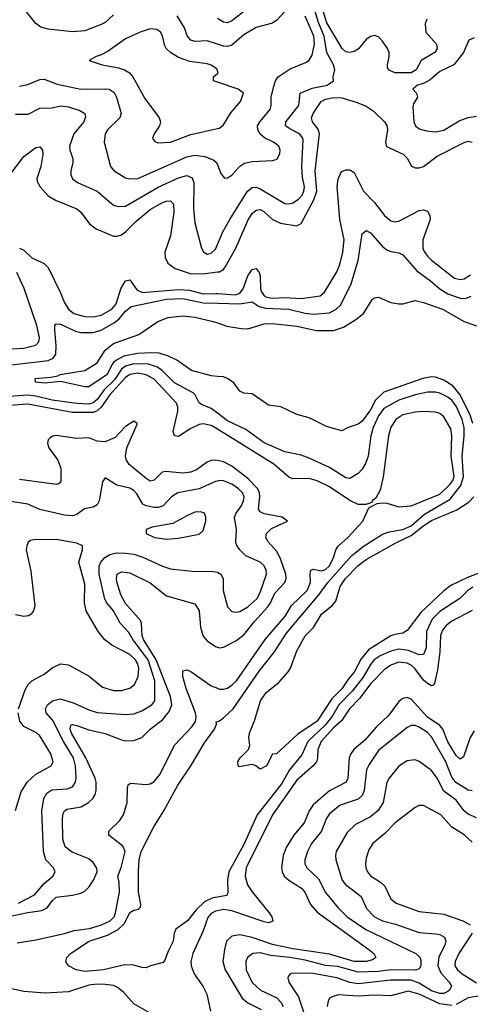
# Model space of a CAD drawing. Header units: inches. Extents: x 1308407 to 1441228, y 959628 to 1036311.
# Tile 468 of 656: x 1389031 to 1391240, y 992301 to 997131. Entities that reach past the tile are written whole.
import ezdxf

# ---------------------------------------------------------------- set-up
doc = ezdxf.new("R2010")
doc.units = ezdxf.units.IN
doc.header["$MEASUREMENT"] = 0
doc.layers.add('B3989', color=7, linetype='Continuous')
doc.layers.add('B3999', color=7, linetype='Continuous')

msp = doc.modelspace()

# ---------------------------------------------------------------- linework, layer by layer
at = {"layer": 'B3989', "color": 5}
for points, elevation in [([(1389490, 997153.7), (1389450, 997117.3), (1389430, 997106.6), (1389350, 997076.5), (1389290, 997070.5), (1389170, 997084.6), (1389133.9, 997093.9), (1389110, 997111.8), (1389050, 997186.1)], 2760), ([(1390000, 997010.1), (1389950, 997026.8), (1389890, 997023.4), (1389870, 997030.6), (1389851.2, 997051.2), (1389838, 997090), (1389802.4, 997150)], 2760), ([(1390000, 996879.8), (1389996.9, 996890), (1389970, 996907.7), (1389950, 996914.5), (1389865.2, 996925.2), (1389810, 996945.8), (1389770, 996969.2), (1389748.7, 996988.7), (1389741.7, 997001.7), (1389731, 997051), (1389721, 997070), (1389703, 997083), (1389670, 997086.2), (1389621.3, 997070), (1389550, 997036.2), (1389463.9, 996976.1), (1389430, 996957.7), (1389404.7, 996950), (1389371.3, 996930), (1389434.8, 996910), (1389514.6, 996894.6), (1389544.8, 996884.8), (1389569.2, 996869.2), (1389584.6, 996850), (1389643.3, 996743.3), (1389713.6, 996650), (1389720.2, 996630), (1389715.3, 996610), (1389690.3, 996570), (1389682.4, 996550), (1389684.6, 996544.6), (1389693.5, 996533.5), (1389707.3, 996527.3), (1389770, 996529.4), (1389870, 996567.1), (1390000, 996596.2)], 2780), ([(1389030, 996803.8), (1389070, 996812.4), (1389130, 996836.8), (1389150, 996838.1), (1389214.7, 996814.7), (1389330, 996790.1), (1389452.1, 996792.1), (1389470, 996789.4), (1389493.4, 996773.4), (1389505, 996750), (1389528.6, 996670), (1389522.3, 996650), (1389461.1, 996590), (1389449.2, 996570), (1389444.7, 996530), (1389476.1, 996410), (1389493.1, 996390), (1389550, 996354.5), (1389570, 996349.4), (1389610, 996351.5), (1389850, 996457.1), (1389890, 996466.6), (1389938.8, 996458.8), (1389982.3, 996442.3), (1389995.4, 996430), (1390000, 996418.1)], 2760), ([(1390000, 996823.6), (1389980.7, 996830), (1389980.7, 996850), (1390000, 996867.3)], 2780), ([(1389010, 996667.8), (1389072.1, 996667.9), (1389130, 996696.3), (1389190, 996699), (1389230, 996708.3), (1389270, 996703.9), (1389325.6, 996685.6), (1389350.1, 996670.1), (1389353.9, 996653.9), (1389345.7, 996630), (1389296.6, 996570), (1389274.6, 996510), (1389275.8, 996490), (1389291.1, 996450), (1389291.1, 996430), (1389281.1, 996390), (1389281.2, 996370), (1389290, 996350.4), (1389316.5, 996330), (1389410, 996288.7), (1389490, 996221.5), (1389513.6, 996213.6), (1389550, 996216.4), (1389710, 996309.3), (1389810, 996354.8), (1389850, 996365.7), (1389875.6, 996355.6), (1389883.8, 996330), (1389882.6, 996202.6), (1389890, 996134.8), (1389922.6, 996010), (1389931.8, 995991.8), (1389950, 995980.3), (1389970, 995985.5), (1389990, 996004.6), (1390000, 996027.4)], 2740), ([(1388943.2, 996316.8), (1389050, 996460.2), (1389110, 996503.8), (1389130, 996507.3), (1389143, 996490), (1389143.7, 996470), (1389133.6, 996410), (1389115.1, 996350), (1389116.9, 996336.9), (1389130.2, 996310), (1389170, 996266), (1389205.3, 996245.3), (1389310, 996203.2), (1389330, 996187.1), (1389373.2, 996130), (1389405, 996105), (1389490, 996069.3), (1389508, 996068), (1389530, 996075.1), (1389550, 996090.8), (1389599.6, 996140.4), (1389670, 996200.3), (1389730, 996234.1), (1389750, 996241), (1389770, 996241.8), (1389785.5, 996225.5), (1389787.1, 996187.1), (1389770.6, 996070), (1389742.6, 995990), (1389744.4, 995964.4), (1389756.4, 995936.4), (1389793.4, 995910), (1389866, 995886), (1389930, 995884.2), (1390000, 995893.2)], 2720), ([(1389030, 996010.3), (1389050, 996000.3), (1389090, 995963.1), (1389150, 995934.6), (1389170, 995915.3), (1389231.2, 995791.2), (1389250, 995741.8), (1389269, 995710), (1389295.5, 995690), (1389350, 995675), (1389390, 995672.8), (1389430, 995680.6), (1389482.8, 995710), (1389503, 995737), (1389526.2, 995810), (1389550, 995849.5), (1389570, 995854.7), (1389605, 995805), (1389632.6, 995792.6), (1389810, 995807.7), (1389863.1, 995803.1), (1389930, 995786), (1389992.4, 995787.6), (1390000, 995787.1)], 2680), ([(1388990, 995515.8), (1389050, 995519.1), (1389110, 995534.3), (1389124.7, 995550), (1389127.2, 995570), (1389114.5, 995630), (1389052.1, 995812.1), (1389016.2, 995890)], 2680), ([(1388990, 995437), (1389170, 995459.4), (1389195.3, 995470), (1389208, 995490), (1389209.1, 995530), (1389202, 995610), (1389203.5, 995630), (1389210, 995638.7), (1389230, 995636.8), (1389303.5, 995603.5), (1389330, 995595.9), (1389390, 995595.7), (1389430, 995608.4), (1389495, 995645), (1389517.5, 995662.5), (1389550, 995700.5), (1389576.5, 995723.5), (1389750, 995760.4), (1389830, 995763.7), (1389930, 995741.5), (1390000, 995739.6)], 2660), ([(1390000, 995381), (1389970, 995383), (1389872.8, 995410), (1389800.9, 995460.9), (1389760.6, 995480.6), (1389714.2, 995494.2), (1389676.7, 995496.7), (1389607.5, 995492.5), (1389540.5, 995479.5), (1389501.1, 995458.9), (1389491, 995449), (1389481.8, 995438.2), (1389460.1, 995390), (1389370, 995329.7), (1389350, 995329.7), (1389230, 995356.2), (1389151.7, 995348.3), (1389108, 995352), (1389106, 995370), (1389183, 995377), (1389216.9, 995383.1), (1389229.2, 995390), (1389350, 995410.3), (1389410, 995447.4), (1389450, 995508.9), (1389490, 995542.7), (1389614, 995586), (1389707.6, 995650), (1389759, 995670), (1389830, 995678.2), (1389890, 995671.5), (1389978.8, 995650), (1390000, 995642.8)], 2640), ([(1390000, 995201), (1389970, 995223.7), (1389922.4, 995242.4), (1389911, 995251), (1389891.2, 995290), (1389880.6, 995300.6), (1389790.3, 995349.7), (1389730, 995408.7), (1389706, 995426), (1389661.3, 995441.3), (1389590, 995441.7), (1389550, 995430.2), (1389530, 995417.1), (1389495.5, 995364.5), (1389444.6, 995315.4), (1389410, 995267.4), (1389390, 995251.3), (1389370, 995244.9), (1389310, 995247.3), (1389190, 995264.3), (1389110, 995284.6), (1389070, 995289.1), (1388930, 995278.3)], 2660), ([(1390000, 995121.2), (1389970, 995139.7), (1389930, 995148.3), (1389910, 995144.8), (1389870, 995125.4), (1389810, 995086), (1389789.5, 995089.5), (1389782.6, 995110), (1389806.4, 995210), (1389805.8, 995230), (1389798.8, 995250), (1389690, 995366.5), (1389650, 995388.2), (1389610, 995397.4), (1389570, 995389.6), (1389550, 995374.9), (1389472.6, 995290), (1389429.4, 995230.6), (1389410, 995212.1), (1389390, 995203.3), (1389290, 995203.8), (1389070, 995244.9), (1388981.2, 995238.8)], 2680), ([(1390000, 994967.7), (1389990, 994969.9), (1389970, 994968.3), (1389950, 994959.9), (1389897.9, 994922.1), (1389870, 994911.2), (1389830, 994906.1), (1389746.3, 994913.7), (1389729.7, 994910.3), (1389690, 994871.2), (1389670, 994866.4), (1389650, 994879.3), (1389567.9, 994947.9), (1389552.5, 994972.5), (1389549.9, 994990), (1389555.8, 995030), (1389606, 995146), (1389606.6, 995150), (1389590, 995160.5), (1389550, 995134.5), (1389499.4, 995080.6), (1389450, 995059.1), (1389410, 995063.3), (1389370, 995080.2), (1389310, 995075.8), (1389210, 995090.9), (1389192.2, 995087.8), (1389180.1, 995079.9), (1389170.2, 995070), (1389167.3, 995052.7), (1389172.6, 995030), (1389217.3, 994970), (1389232.1, 994930), (1389233, 994867), (1389224.8, 994855.2), (1389210.2, 994849.8), (1389030, 994875.4)], 2720), ([(1390000, 994867.1), (1389990, 994864.9), (1389910, 994829.9), (1389806, 994810), (1389774.7, 994790), (1389734, 994746), (1389710, 994737), (1389690, 994737.3), (1389650, 994745.1), (1389634.8, 994754.8), (1389605.2, 994805.2), (1389590, 994821.7), (1389570, 994831.8), (1389506.6, 994846.6), (1389450, 994882.7), (1389435.8, 994864.2), (1389420.6, 994770), (1389410, 994751.2), (1389390, 994739.8), (1389348.9, 994731.1), (1389310, 994703.7), (1389290, 994696.2), (1389250, 994700.8), (1389130, 994727.4), (1389070, 994754), (1388987.5, 994767.5)], 2740), ([(1389024.3, 993750), (1389057.3, 993842.7), (1389071.8, 993870), (1389090, 993887.3), (1389150, 993919.3), (1389190, 993951.1), (1389230, 993970.2), (1389270, 993966.2), (1389370.8, 993910.8), (1389436.6, 993856.6), (1389490, 993839.8), (1389530, 993839.8), (1389570, 993851), (1389593, 993870), (1389611.7, 993908.3), (1389614.6, 993950), (1389610.3, 993970), (1389598, 993990), (1389570, 994016), (1389482.8, 994062.8), (1389448, 994088), (1389414.6, 994130), (1389356.1, 994230), (1389348.7, 994270), (1389350, 994361.2), (1389321.2, 994470), (1389338.2, 994530), (1389338.7, 994550), (1389310, 994563.1), (1389210, 994581.3), (1389100.4, 994579.6), (1389084, 994576), (1389072.4, 994567.6), (1389064.7, 994550), (1389062.6, 994530), (1389085.8, 994425.8), (1389104.5, 994255.5), (1389098.7, 994230), (1389086.1, 994213.9), (1389073.2, 994206.8), (1389050, 994203.4), (1389010, 994211.8)], 2760), ([(1389023.9, 992796.1), (1389102.9, 992837.1), (1389150, 992894), (1389193.7, 992930), (1389204.4, 992950), (1389196.4, 992970), (1389158.7, 993010), (1389146.4, 993050), (1389138.3, 993250), (1389148.1, 993310), (1389163.5, 993336.5), (1389187.5, 993352.5), (1389263.1, 993356.9), (1389290, 993367.8), (1389303.6, 993390), (1389306.8, 993410), (1389303.9, 993470), (1389293.7, 993510), (1389244.9, 993590), (1389193.2, 993693.2), (1389161, 993730), (1389157, 993750), (1389166.3, 993770), (1389190.9, 993789.1), (1389230, 993798.3), (1389298.4, 993778.4), (1389370, 993744.6), (1389410, 993731.7), (1389550, 993721.5), (1389590, 993726), (1389630, 993739.5), (1389678.9, 993770), (1389692.7, 993790), (1389693.4, 993886.6), (1389660.2, 993990), (1389585, 994090), (1389564.9, 994124.9), (1389522.6, 994170), (1389490.9, 994230), (1389457.1, 994270), (1389447.9, 994287.9), (1389420.1, 994410), (1389420.9, 994450), (1389428, 994470), (1389447.5, 994492.5), (1389472.4, 994507.6), (1389505.2, 994514.8), (1389550, 994513.9), (1389590, 994508.4), (1389634.6, 994494.6), (1389730, 994450.1), (1389770, 994436.3), (1389890, 994423.2), (1389970, 994425), (1389999.8, 994419.8), (1390000, 994419.7)], 2740), ([(1388937.3, 992722.7), (1389070, 992751.1), (1389138.8, 992761.2), (1389165.8, 992774.2), (1389190.8, 992809.2), (1389210, 992826.1), (1389290, 992836.6), (1389330, 992846.1), (1389350, 992855.7), (1389370, 992875.9), (1389393.2, 992910), (1389410.6, 992950), (1389408.8, 992968.8), (1389390, 992995.9), (1389370, 993014.1), (1389287.4, 993047.4), (1389253.5, 993073.5), (1389241.2, 993110), (1389239.7, 993210), (1389244.2, 993235.8), (1389250.8, 993249.2), (1389262.5, 993257.5), (1389332, 993270), (1389367.5, 993290), (1389389.2, 993310), (1389400.7, 993330), (1389405.6, 993350), (1389406.2, 993390), (1389401.3, 993410), (1389355.5, 993510), (1389283.9, 993630), (1389277.8, 993650), (1389281.3, 993670), (1389290, 993673.6), (1389310, 993668.9), (1389370, 993647), (1389450, 993629.6), (1389530, 993597.3), (1389550, 993593.1), (1389590, 993594.8), (1389630, 993610.1), (1389669.9, 993650.1), (1389730, 993696), (1389763.7, 993736.3), (1389775.8, 993770), (1389770.2, 993810), (1389700.2, 993990), (1389637.5, 994090), (1389630.7, 994110), (1389628.4, 994168.4), (1389623.1, 994183.1), (1389550, 994267.1), (1389525.8, 994310), (1389507.1, 994372.9), (1389504.6, 994390), (1389508.4, 994410), (1389530, 994422), (1389570, 994417.3), (1389670, 994368.7), (1389750, 994304), (1389890, 994264.4), (1389910.6, 994230.6), (1389917.3, 994150), (1389930, 994105.8), (1389950, 994084.1), (1389990, 994055.9), (1390000, 994053)], 2720), ([(1389017.6, 992602.4), (1389110, 992616.8), (1389250, 992647.8), (1389296.9, 992663.1), (1389373.1, 992673.1), (1389431.7, 992690), (1389474.7, 992710), (1389493, 992730), (1389499.9, 992750), (1389519.1, 992850), (1389517.7, 992897.7), (1389511.2, 992930), (1389528.7, 992971.3), (1389548.1, 993050), (1389536.7, 993076.7), (1389466.9, 993130), (1389467, 993150), (1389519.2, 993200.8), (1389539.6, 993230), (1389557.4, 993290), (1389558.5, 993361.5), (1389562.7, 993377.3), (1389574.6, 993385.4), (1389650, 993379.3), (1389670, 993382.9), (1389690, 993393.9), (1389718.7, 993430), (1389788.8, 993571.2), (1389876.3, 993663.7), (1389892, 993688), (1389895.6, 993710), (1389892.9, 993730), (1389847.3, 993850), (1389830.7, 993909.3), (1389830, 993936.3), (1389850, 993941.1), (1389870, 993933.1), (1389970, 993863), (1390000, 993851)], 2680), ([(1389010, 993250.6), (1389037.8, 993342.2), (1389066.3, 993390), (1389110, 993429.5), (1389185.4, 993470), (1389194.2, 993490), (1389182.4, 993530), (1389130, 993616.8), (1389112.1, 993632.1), (1389050, 993662.6), (1389031.3, 993690), (1389023, 993730)], 2760), ([(1390000, 992826.3), (1389977.5, 992822.5), (1389936.4, 992803.6), (1389896.2, 992763.8), (1389853, 992710), (1389796.9, 992670), (1389787.8, 992650), (1389783.1, 992610), (1389758.2, 992561.8), (1389742.7, 992517.3), (1389733.9, 992506.1), (1389671.3, 992490), (1389650, 992479.6), (1389630, 992480.5), (1389590, 992492.8), (1389545.8, 992494.2), (1389441, 992470), (1389350, 992461.7), (1389308, 992470), (1389270, 992489), (1389257.2, 992510), (1389261.2, 992530), (1389279.5, 992550), (1389371.1, 992610), (1389460.9, 992639.1), (1389513.2, 992666.8), (1389543.7, 992696.3), (1389570, 992750.8), (1389590, 992762), (1389612.4, 992767.6), (1389622.5, 992777.5), (1389625.3, 992790), (1389612.3, 992850), (1389612.9, 992952.9), (1389616.2, 993010), (1389625.8, 993050), (1389688.6, 993171.4), (1389738, 993250), (1389805.2, 993374.8), (1389870, 993470.2), (1389936, 993584), (1389986, 993650), (1389995.3, 993675.3), (1389994.2, 993685.8), (1390000, 993687.5)], 2660), ([(1390000, 992759.9), (1389990, 992758.2), (1389970, 992745.8), (1389953.6, 992726.4), (1389930, 992660.3), (1389879.8, 992550), (1389869.7, 992510), (1389870.7, 992490), (1389885.9, 992450), (1389927.8, 992390), (1389948.7, 992350), (1389966.6, 992266.6)], 2680), ([(1389670, 992256.8), (1389590, 992303.5), (1389539.8, 992359.8), (1389510, 992383.7), (1389490, 992392.6), (1389450, 992398), (1389410, 992399.3), (1389370, 992394.2), (1389270, 992361.9), (1389156, 992356), (1389050, 992363.4), (1388890, 992397.5), (1388750, 992415.4), (1388464.5, 992384.5), (1388370, 992387.6), (1388290, 992382.6), (1388155.9, 992384.1), (1388105.1, 992374.9), (1388044.8, 992355.2), (1388024.3, 992335.7), (1387990, 992289.3)], 2680)]:
    msp.add_lwpolyline(points, dxfattribs=dict(at, elevation=elevation))
at = {"layer": 'B3989', "color": 5, "elevation": 2760}
msp.add_lwpolyline([(1389917, 994717), (1389890, 994714.4), (1389850, 994697.4), (1389781.3, 994658.7), (1389679.4, 994640.6), (1389650.7, 994630), (1389650.6, 994610), (1389691, 994590), (1389750, 994582.9), (1389810, 994587.5), (1389910, 994607.7), (1389930, 994624.4), (1389943.5, 994670), (1389944, 994690), (1389937, 994710)], close=True, dxfattribs=at)
at = {"layer": 'B3999', "color": 5}
for points, elevation in [([(1391026.3, 997133.7), (1391018.7, 997110), (1391022.5, 997070), (1391074.3, 997010), (1391077.4, 996990), (1391065.6, 996970), (1390999.8, 996930), (1390974.7, 996885.3), (1390949.6, 996870.4), (1390870.4, 996870.4), (1390842.3, 996882.3), (1390834.3, 996894.3), (1390833.3, 996910), (1390841.9, 996950), (1390841.8, 996970), (1390834.5, 996990), (1390810, 997025), (1390790, 997045.9), (1390779.7, 997050), (1390770, 997053.2), (1390750, 997048.4), (1390730, 997032.7), (1390691.8, 996988.2), (1390670, 996974.3), (1390650, 996969.3), (1390630, 996973.3), (1390611.2, 996990), (1390535.9, 997115.9), (1390488.7, 997268.7)], 2720), ([(1390000, 996027.4), (1390027.4, 996090), (1390060.4, 996150), (1390147.5, 996290), (1390170, 996307.1), (1390190, 996309), (1390210, 996301.5), (1390330, 996228.8), (1390350, 996227.3), (1390370, 996232.5), (1390397.1, 996250), (1390415.5, 996270), (1390424.5, 996290), (1390426.7, 996310), (1390417.8, 996357.8), (1390414.7, 996410), (1390421, 996541), (1390419.4, 996550), (1390403.2, 996570), (1390354.5, 996594.5), (1390334, 996610), (1390335.5, 996630), (1390399.2, 996710), (1390406.2, 996770), (1390465.3, 996794.7), (1390537.6, 996810), (1390569.6, 996830), (1390568, 996850), (1390575.5, 996884.5), (1390569.2, 996910), (1390537.4, 996970), (1390523.4, 997050), (1390496.1, 997116.1), (1390470, 997203.2)], 2740), ([(1390141.7, 997178.3), (1390070, 997124.5), (1390050, 997114.6), (1390030, 997118.3), (1390000, 997136.7)], 2740), ([(1390329.3, 997170), (1390290.8, 997129.1), (1390270, 997113.9), (1390190, 997092.9), (1390130, 997056.6), (1390070, 997005.4), (1390050, 996999.4), (1390030, 997000.1), (1390000, 997010.1)], 2760), ([(1390000, 996418.1), (1390016.3, 996376.3), (1390034, 996354), (1390050, 996354.6), (1390070, 996367.9), (1390108.9, 996411.1), (1390133.2, 996426.8), (1390170, 996435.1), (1390270, 996440.2), (1390292.9, 996447.1), (1390306.2, 996473.8), (1390307.4, 996490), (1390300.9, 996510), (1390275.1, 996530), (1390231.4, 996551.4), (1390210, 996569.8), (1390197.5, 996590), (1390197, 996610), (1390208.2, 996630), (1390258.9, 996690), (1390264.1, 996710), (1390264.3, 996750), (1390275.9, 996804.1), (1390284.4, 996830), (1390297.4, 996850), (1390356.8, 996890), (1390437.2, 996922.8), (1390450, 996931.9), (1390464.1, 996955.9), (1390475.3, 997010), (1390472.9, 997050), (1390430, 997148)], 2760), ([(1391258.3, 997041.7), (1391233.4, 997030), (1391206.6, 996970), (1391159.3, 996910), (1391090, 996876), (1391043.8, 996836.2), (1391010, 996817.5), (1390981.3, 996810), (1390958.4, 996790), (1390976, 996770), (1390981.7, 996750), (1390961.8, 996718.2), (1390957.5, 996702.5), (1390963.5, 996630), (1390971.5, 996610), (1390990, 996595.9), (1391024.9, 996584.9), (1391070, 996581.2), (1391110, 996589.4), (1391186, 996634), (1391230, 996651.5), (1391270, 996657.1)], 2740), ([(1390000, 996867.3), (1390003, 996870), (1390000, 996879.8)], 2780), ([(1390000, 996596.2), (1390010, 996598.5), (1390030, 996614.9), (1390065.9, 996674.1), (1390112.5, 996730), (1390128.7, 996770), (1390101.1, 996790), (1390000, 996823.6)], 2780), ([(1390000, 995893.2), (1390010, 995894.5), (1390030, 995904.5), (1390040.3, 995919.7), (1390089.6, 996010), (1390151.1, 996148.9), (1390170, 996179.2), (1390190, 996197), (1390210, 996199.1), (1390228.1, 996190), (1390270, 996151.1), (1390310, 996133.2), (1390390, 996120.2), (1390410, 996131.5), (1390472.8, 996247.2), (1390486.9, 996290), (1390478.6, 996390), (1390500.8, 996570), (1390494.2, 996594.2), (1390466.3, 996630), (1390461.7, 996650), (1390469.4, 996670), (1390509.1, 996730), (1390530, 996741), (1390570, 996749.2), (1390610, 996747.2), (1390684.6, 996724.6), (1390730, 996706), (1390763.8, 996683.8), (1390819.7, 996630), (1390831.1, 996611.1), (1390833.7, 996590), (1390824.3, 996530), (1390828.8, 996508.8), (1390911.6, 996471.6), (1390931.2, 996451.2), (1390952.5, 996412.5), (1390970, 996403.5), (1390990, 996403.5), (1391010, 996410.8), (1391078.4, 996461.6), (1391210, 996528.2), (1391230, 996534.3), (1391250, 996529.4)], 2720), ([(1390000, 995787.1), (1390090, 995781.7), (1390110.6, 995789.4), (1390126.3, 995810), (1390150, 995874.5), (1390170, 995905.9), (1390190, 995910.2), (1390204.7, 995890), (1390210, 995872.4), (1390210.7, 995810.7), (1390215.8, 995795.8), (1390230, 995776.3), (1390240.9, 995770), (1390270, 995764.5), (1390330, 995768.1), (1390410, 995762.9), (1390503.2, 995776.8), (1390525.8, 995794.2), (1390585.5, 995894.5), (1390600.3, 995930), (1390615.8, 995990), (1390621.8, 996050), (1390600.4, 996150), (1390587.5, 996312.5), (1390592.2, 996347.8), (1390604.1, 996375.9), (1390610, 996385.7), (1390630, 996394), (1390650, 996393.4), (1390670, 996381.1), (1390716, 996290), (1390770, 996234.3), (1390819.4, 996170), (1390850, 996143.9), (1390870, 996139.2), (1390890, 996142.7), (1390990, 996194), (1391010, 996198.6), (1391031, 996191), (1391041.8, 996170), (1391042.7, 996150), (1391006.8, 996050), (1391007.7, 996010), (1391013.4, 995993.4), (1391029.5, 995970), (1391050, 995950.8), (1391163.2, 995863.2), (1391190, 995856.3), (1391210, 995859.4), (1391241.1, 995878.9)], 2680), ([(1390000, 995739.6), (1390110, 995736.5), (1390170, 995747.2), (1390204.4, 995724.4), (1390235.2, 995715.2), (1390350, 995710.7), (1390430, 995690.4), (1390470, 995685.3), (1390550, 995693), (1390581.8, 995710), (1390603, 995730), (1390653.9, 995830), (1390690.8, 995950), (1390710, 996080.5), (1390730, 996095.8), (1390750, 996084.7), (1390810, 996017.4), (1390830, 996001.1), (1390850, 995993.1), (1390890, 995986.7), (1390910, 995977.2), (1390978.1, 995898.1), (1391045.1, 995850), (1391090.7, 995810), (1391130, 995785.5), (1391190, 995764.6), (1391216.8, 995763.2), (1391245.1, 995774.9)], 2660), ([(1390000, 995642.8), (1390046.8, 995626.8), (1390116.1, 995616.1), (1390150, 995614.8), (1390230, 995638.2), (1390270, 995639.8), (1390390, 995627.9), (1390486.3, 995606.3), (1390570, 995606.3), (1390617.6, 995622.4), (1390679.5, 995660.5), (1390716.5, 995690), (1390761.1, 995758.9), (1390770, 995766.3), (1390790, 995769), (1390850, 995744), (1390890, 995736.5), (1390910, 995737.3), (1390970, 995753), (1391010, 995743.7), (1391104, 995710), (1391210, 995650.2), (1391270, 995629)], 2640), ([(1391252.5, 995150), (1391240.1, 995190), (1391191.2, 995291.2), (1391154.9, 995334.9), (1391110, 995362.1), (1391070, 995377.3), (1391050, 995378.5), (1391008, 995370), (1390816.4, 995303.6), (1390775.6, 995264.4), (1390750, 995217.2), (1390710, 995161.6), (1390690, 995146.1), (1390640.5, 995130), (1390610, 995113.3), (1390535.4, 995135.4), (1390450, 995177.7), (1390390, 995193.7), (1390310.9, 995230.9), (1390250, 995240.5), (1390170, 995295.6), (1390130, 995299.3), (1390110, 995308.7), (1390080.2, 995350), (1390050, 995371.1), (1390030, 995379), (1390000, 995381)], 2640), ([(1390000, 993687.5), (1390010, 993690.4), (1390030, 993705.2), (1390077.7, 993750), (1390204.9, 993935.1), (1390279.9, 994030), (1390339, 994121), (1390497.3, 994310), (1390542.3, 994370), (1390658.5, 994501.5), (1390714.2, 994545.8), (1390810, 994606.4), (1390842.3, 994617.7), (1390910, 994629.5), (1390950, 994647.6), (1391015.6, 994704.4), (1391141.2, 994778.8), (1391193.9, 994846.1), (1391207.5, 994890), (1391199.8, 994990), (1391209.9, 995090), (1391209.7, 995130), (1391199.9, 995170), (1391170, 995234.6), (1391150, 995263.7), (1391130, 995279.7), (1391090, 995298.8), (1391070, 995304), (1391030, 995303.9), (1390970, 995290.3), (1390890, 995263.7), (1390816.7, 995223.3), (1390790, 995187.7), (1390763, 995130), (1390752.3, 995090), (1390739.6, 994990), (1390726.8, 994953.1), (1390710, 994926), (1390690, 994905.3), (1390650, 994880.3), (1390630, 994883.2), (1390550, 994934.6), (1390450, 994980.5), (1390410, 994994.5), (1390330, 995011.2), (1390230, 995054.9), (1390140.2, 995120.2), (1390050, 995163.1), (1390000, 995201)], 2660), ([(1390000, 993851), (1390010, 993847), (1390030, 993845.8), (1390050, 993851.7), (1390072.9, 993867.1), (1390093.2, 993886.8), (1390234.7, 994090), (1390333.9, 994206.1), (1390363.7, 994256.3), (1390439.4, 994330), (1390457.2, 994370), (1390454.7, 994410), (1390458.8, 994430), (1390470, 994435.7), (1390510, 994426.4), (1390530, 994433.4), (1390548.3, 994450), (1390570, 994490), (1390581.3, 994530), (1390591.5, 994548.5), (1390639, 994590), (1390712.9, 994670), (1390743.3, 994736.7), (1390783, 994757), (1390810, 994760.2), (1390830, 994758.4), (1390890, 994740.4), (1390950, 994745.6), (1391090, 994802.3), (1391139.1, 994850), (1391154.4, 994870), (1391160.2, 994890), (1391146.7, 994990), (1391149.2, 995090), (1391144.4, 995124.4), (1391110, 995183.1), (1391090, 995198.7), (1391070, 995205), (1391010, 995209.3), (1390970, 995206), (1390910, 995191.5), (1390874.5, 995170), (1390850, 995131.1), (1390838.3, 995090), (1390812.5, 994887.5), (1390797.3, 994822.7), (1390777.1, 994782.9), (1390759.1, 994770), (1390757.5, 994762.5), (1390728, 994752), (1390690, 994753.2), (1390650, 994771.6), (1390550, 994839.2), (1390490, 994868.9), (1390450, 994879.9), (1390370, 994878.3), (1390350, 994886.6), (1390277, 994950), (1390000, 995121.2)], 2680), ([(1390000, 994053), (1390010, 994050.1), (1390030, 994052.1), (1390090, 994083), (1390130, 994113.7), (1390181.2, 994178.7), (1390246.9, 994250), (1390260.7, 994270), (1390282, 994318), (1390329.9, 994370), (1390336.7, 994390), (1390335.3, 994410), (1390308.5, 994490), (1390290, 994524.2), (1390248.2, 994570), (1390237.3, 994590), (1390241.1, 994610), (1390264.6, 994635.4), (1390343.7, 994670), (1390318, 994690), (1390230, 994706.9), (1390210, 994716.8), (1390201.8, 994730), (1390208.2, 994790), (1390206.9, 994810), (1390198.3, 994830), (1390150, 994880.1), (1390070, 994939.7), (1390030, 994961.1), (1390000, 994967.7)], 2720), ([(1390000, 994419.7), (1390016.9, 994410), (1390028.1, 994390), (1390027.5, 994330), (1390050.3, 994250), (1390070, 994228), (1390090, 994223.8), (1390110, 994227.9), (1390150, 994250.2), (1390193.5, 994290), (1390210, 994320.3), (1390241.2, 994410), (1390239.2, 994430), (1390230, 994450.8), (1390209.3, 994469.3), (1390140.1, 994500.1), (1390109.3, 994529.3), (1390093.8, 994553.8), (1390089.8, 994570), (1390094.1, 994630), (1390084.1, 994690), (1390091.2, 994710), (1390116.2, 994743.8), (1390128.4, 994770), (1390130.8, 994790), (1390122.7, 994810), (1390103.6, 994830), (1390070, 994852.6), (1390030, 994868.4), (1390010, 994869.4), (1390000, 994867.1)], 2740), ([(1391533.4, 994510), (1391225.6, 994394.4), (1391144.7, 994355.3), (1391110, 994329.4), (1390997.7, 994222.3), (1390930, 994133.6), (1390910, 994121.4), (1390870, 994115.4), (1390850, 994107.6), (1390740.9, 994039.1), (1390704.9, 993995.1), (1390671.4, 993930), (1390642.3, 993897.7), (1390610, 993848.4), (1390560.9, 993799.1), (1390490, 993689.1), (1390394.5, 993625.5), (1390290, 993529), (1390270, 993528), (1390241, 993470), (1390210, 993454), (1390189, 993470), (1390170, 993477.6), (1390106.2, 993466.2), (1390101.2, 993470), (1390099.6, 993490), (1390112, 993510), (1390152, 993550), (1390158.4, 993570), (1390154, 993610), (1390157.6, 993630), (1390183.9, 993696), (1390211.1, 993790), (1390239.2, 993830), (1390300.7, 993879.3), (1390347.7, 993932.3), (1390358.9, 993950), (1390390, 994035.3), (1390430, 994108.9), (1390470.5, 994149.5), (1390510, 994213.7), (1390562.7, 994257.3), (1390581.2, 994278.8), (1390602.7, 994350), (1390628.9, 994390), (1390690, 994452.8), (1390730, 994483), (1390875.3, 994564.7), (1390950, 994600.2), (1391011.9, 994650), (1391050, 994674), (1391174.5, 994725.5), (1391235, 994765.1), (1391257.1, 994790)], 2640), ([(1391252.9, 994347.1), (1391227.8, 994330), (1391189.2, 994290.8), (1391090, 994228.1), (1391053.9, 994190), (1391024.7, 994130), (1391023.6, 994050), (1391010, 994016.8), (1390990, 994015.7), (1390936.8, 994036.8), (1390890, 994043.5), (1390850, 994033.7), (1390798.5, 994010), (1390769.3, 993990), (1390750, 993968.1), (1390714.6, 993905.4), (1390661.8, 993838.2), (1390595.8, 993770), (1390563.8, 993716.2), (1390528.9, 993670), (1390444.2, 993590), (1390414.8, 993525.2), (1390354.1, 993450), (1390315.8, 993384.2), (1390194.7, 993230), (1390130, 993085.2), (1390055.9, 992950), (1390049.4, 992909.4), (1390051.1, 992848.9), (1390045.8, 992834.2), (1390000, 992826.3)], 2660), ([(1391250, 994232.6), (1391150, 994179.9), (1391121.8, 994158.2), (1391104.1, 994135.9), (1391094.7, 994110), (1391090.4, 994030), (1391078.9, 993941.1), (1391065.1, 993874.9), (1391055.6, 993864.4), (1391050, 993862.9), (1391030, 993873.9), (1391010, 993891.2), (1390967.5, 993947.6), (1390950, 993963.8), (1390930, 993973.9), (1390890, 993978.5), (1390850, 993965), (1390818, 993942), (1390750, 993871.9), (1390698.1, 993801.9), (1390648.5, 993750), (1390609.2, 993690.8), (1390570, 993656.4), (1390508.3, 993590), (1390492.9, 993550), (1390491.2, 993510), (1390485.3, 993490), (1390469.8, 993470.2), (1390390, 993399.7), (1390270.3, 993229.7), (1390141, 992970), (1390136.3, 992930), (1390147.2, 992887.2), (1390170, 992852.1), (1390254.2, 992750), (1390266.2, 992730), (1390272.1, 992707.9), (1390250, 992699.8), (1390230, 992704.8), (1390070, 992758.8), (1390030, 992764.9), (1390000, 992759.9)], 2680), ([(1391258.3, 993641.7), (1391240.1, 993610), (1391206, 993514), (1391190, 993503.1), (1391170, 993521.4), (1391130, 993587.7), (1391105.9, 993650), (1391090, 993668.8), (1391029.8, 993709.8), (1390950, 993797.4), (1390930, 993806), (1390910, 993800.6), (1390890, 993786.3), (1390840.3, 993719.7), (1390779.1, 993660.9), (1390723.6, 993596.4), (1390668.9, 993550), (1390654.1, 993530), (1390646.2, 993510), (1390640.1, 993410), (1390631.9, 993390), (1390550, 993348.5), (1390470, 993279.9), (1390449.2, 993250), (1390425.2, 993190), (1390374.4, 993130), (1390337.3, 993070), (1390322.5, 993030), (1390315.1, 992970), (1390317.5, 992950), (1390327.3, 992930), (1390349.8, 992909.8), (1390412.8, 992870), (1390429, 992850), (1390456.8, 992790), (1390490, 992753.4), (1390742.7, 992570), (1390767.2, 992550), (1390776.2, 992530), (1390760.5, 992519.5), (1390729.2, 992510.8), (1390670, 992511.3), (1390550, 992547), (1390370, 992572.7), (1390270, 992593.8), (1390170, 992628.6), (1390110, 992641.5), (1390070, 992635.5), (1390045.4, 992610), (1390034.2, 992570), (1390025.8, 992510), (1390037.3, 992470), (1390121.4, 992330), (1390150, 992307.2), (1390214.6, 992274.6)], 2720), ([(1391250, 993347), (1391230, 993350.5), (1391168.6, 993388.6), (1391150, 993415.6), (1391119.8, 993490), (1391050, 993612.2), (1391030, 993633.2), (1390990, 993659.9), (1390970, 993668.3), (1390950, 993668.2), (1390930, 993658.2), (1390790, 993545), (1390743.7, 993476.3), (1390731.2, 993450), (1390719.1, 993350), (1390710, 993325.3), (1390690, 993307.5), (1390602.7, 993277.3), (1390550, 993234.5), (1390532.7, 993210), (1390510.8, 993150), (1390461.4, 993090), (1390441.4, 993050), (1390429.5, 993010), (1390429.5, 992990), (1390438.7, 992970), (1390495.8, 992915.8), (1390530, 992848.5), (1390590, 992774.8), (1390636.3, 992730), (1390728, 992668), (1390972.6, 992550), (1390992.1, 992532.1), (1390997.1, 992517.1), (1390998, 992490), (1390990, 992475.1), (1390971.9, 992468.1), (1390850, 992470), (1390790, 992461.5), (1390690, 992458.7), (1390590, 992485.5), (1390530, 992491.4), (1390430, 992516.6), (1390355.1, 992530), (1390259.9, 992539.9), (1390210, 992552.7), (1390174, 992550), (1390147.9, 992530), (1390139.1, 992510), (1390141.7, 992470), (1390170, 992407.7), (1390210.5, 992370.5), (1390292, 992332), (1390311.8, 992311.8), (1390322.9, 992290)], 2740), ([(1391270, 993215.8), (1391230, 993234.1), (1391209.9, 993249.9), (1391170, 993301.6), (1391110, 993346.1), (1391078.3, 993410), (1391050, 993447.4), (1390990, 993491.6), (1390970, 993500.3), (1390930, 993494.5), (1390890, 993468.8), (1390842, 993410), (1390831.4, 993388.6), (1390812.9, 993290), (1390788, 993252), (1390750, 993219.6), (1390676.8, 993183.2), (1390636.9, 993143.1), (1390582.3, 993050), (1390578.3, 993030), (1390580.9, 993010), (1390611.5, 992910), (1390628.3, 992888.3), (1390704.3, 992830), (1390731.9, 992770), (1390769.8, 992729.8), (1390810, 992710.1), (1390873.3, 992693.3), (1390990, 992652.7), (1391070, 992647.1), (1391090, 992642.4), (1391112.8, 992630), (1391120.1, 992610), (1391115.7, 992590), (1391086.4, 992533.6), (1391081.5, 992490), (1391095, 992455), (1391135.9, 992410), (1391147.9, 992390), (1391138.3, 992370), (1391130, 992364.1), (1391110, 992354.1), (1391090, 992353.1), (1391050, 992367.2), (1390990, 992404.2), (1390950, 992418.7), (1390850, 992419), (1390690, 992401.7), (1390650, 992407.5), (1390585.4, 992430), (1390470, 992451.6), (1390370, 992453.6), (1390356.3, 992450), (1390350, 992442.7), (1390344.9, 992430), (1390350.2, 992410), (1390397.5, 992337.5), (1390422.9, 992262.9)], 2760), ([(1391250, 993096.2), (1391210, 993132.6), (1391150.3, 993170.3), (1391095, 993230), (1391010, 993275.3), (1390990, 993275.6), (1390970, 993266.4), (1390872.1, 993190), (1390821, 993139), (1390761.8, 993090), (1390742.4, 993057.6), (1390730, 993018), (1390725.7, 992990), (1390728, 992970), (1390736, 992950), (1390750.6, 992930.6), (1390799.3, 992899.4), (1390820.4, 992880.4), (1390850, 992818), (1390876.7, 992796.7), (1390990, 992755.7), (1391110, 992743.4), (1391203.6, 992710), (1391240.2, 992690)], 2780), ([(1391248.7, 992650), (1391183.6, 992550), (1391166.1, 992510), (1391164.5, 992490), (1391177.2, 992470), (1391199.8, 992450), (1391270, 992405.6)], 2780), ([(1391150, 992295.3), (1391090, 992303.6), (1390990, 992351), (1390935.5, 992364.5), (1390850, 992341.4), (1390770, 992344.9), (1390690, 992340.6), (1390592.7, 992347.3), (1390562.4, 992337.6), (1390550.3, 992330), (1390543.2, 992316.8), (1390538.8, 992290)], 2780), ([(1391290, 992341.6), (1391230, 992332.2), (1391170, 992299.3)], 2780)]:
    msp.add_lwpolyline(points, dxfattribs=dict(at, elevation=elevation))

doc.saveas('drawing.dxf')
